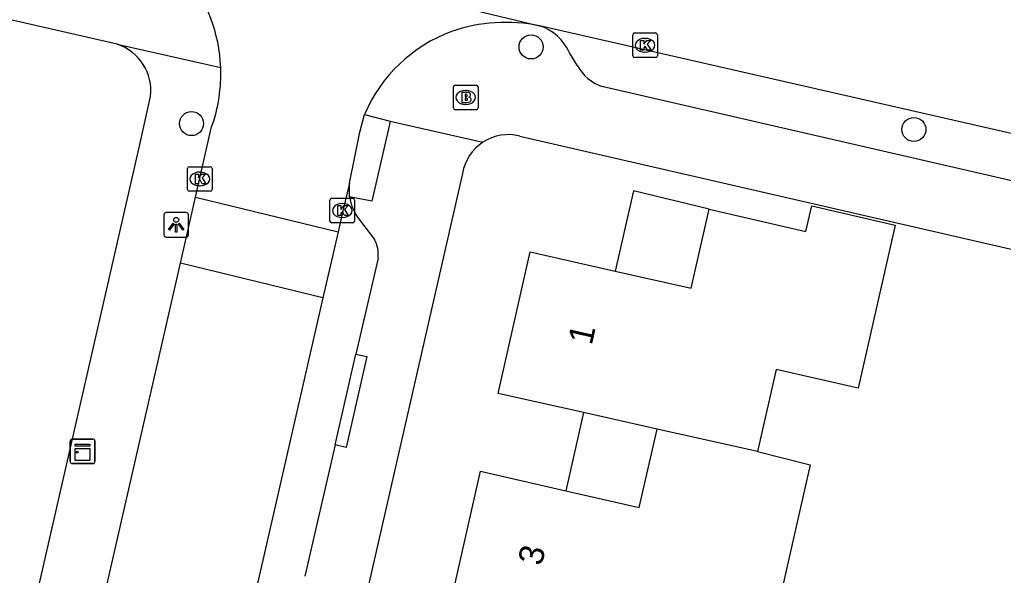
# Model space of a CAD drawing. Extents: x 159628 to 160723, y 388176 to 389416.
# Drawn here: x 160317.82 to 160357.78, y 388676.17 to 388698.75 of the extents above; entities that cross this region are included whole.
import ezdxf

# ---------------------------------------------------------------- set-up
doc = ezdxf.new("R2010")
doc.units = 0
for name, color, linetype in [('IMGEO_Boom', 7, 'Continuous'), ('IMGEO_Brandkraan', 7, 'Continuous'), ('IMGEO_Kast', 7, 'Continuous'), ('IMGEO_Kolk', 7, 'Continuous'), ('IMGEO_Lichtpunt', 7, 'Continuous'), ('IMGEO_Muur', 7, 'Continuous'), ('IMGEO_Pand', 7, 'Continuous'), ('IMGEO_Pand_nummerreeks', 7, 'Continuous'), ('IMGEO_Pand_overbouw', 7, 'Continuous'), ('IMGEO_Rijbaan_lokaal_gesloten', 7, 'Continuous'), ('IMGEO_Rijbaan_lokaal_open', 7, 'Continuous'), ('IMGEO_Voetpad_open', 7, 'Continuous')]:
    doc.layers.add(name, color=color, linetype=linetype)

msp = doc.modelspace()

# ---------------------------------------------------------------- linework, layer by layer
at = {"layer": 'IMGEO_Boom'}
for centre in [(160338.597, 388697.64), (160324.805, 388694.526), (160354.147, 388694.287)]:
    msp.add_circle(centre, 0.489, dxfattribs=at)
at = {"layer": 'IMGEO_Brandkraan'}
for p, q in [((160335.517, 388696.087), (160336.369, 388696.087)), ((160335.442, 388695.161), (160335.442, 388696.013)), ((160335.93, 388695.867), (160335.955, 388695.867)), ((160336.443, 388696.013), (160336.443, 388695.161)), ((160335.953, 388695.307), (160335.928, 388695.307)), ((160336.369, 388695.087), (160335.517, 388695.087))]:
    msp.add_line(p, q, dxfattribs=at)
for points in [[(160335.517, 388696.087), (160336.369, 388696.087)], [(160335.442, 388695.161), (160335.442, 388696.013)], [(160335.79, 388695.787), (160335.79, 388695.387), (160336.003, 388695.387)], [(160336.021, 388695.787), (160335.79, 388695.787)], [(160335.969, 388695.706), (160335.915, 388695.706), (160335.915, 388695.63)], [(160336.443, 388696.013), (160336.443, 388695.161)], [(160335.915, 388695.63), (160335.968, 388695.63)], [(160335.977, 388695.554), (160335.915, 388695.554), (160335.915, 388695.473)], [(160335.915, 388695.473), (160335.977, 388695.473)], [(160336.369, 388695.087), (160335.517, 388695.087)]]:
    msp.add_lwpolyline(points, dxfattribs=at)
for centre, radius, start, end in [((160335.519, 388696.011), 0.0765, 91.552, 178.448), ((160335.519, 388696.011), 0.0765, 91.552, 178.448), ((160336.367, 388696.011), 0.0765, 1.552, 88.448), ((160336.367, 388696.011), 0.0765, 1.552, 88.448), ((160335.97, 388695.668), 0.0379, 267.8285, 90.9355), ((160336.025, 388695.642), 0.145, 59.4692, 91.5367), ((160336.05, 388695.689), 0.0922, 285.5137, 58.1501), ((160335.978, 388695.513), 0.0404, 269.8759, 90.5077), ((160336.009, 388695.638), 0.251, 268.6676, 293.5347), ((160336.055, 388695.497), 0.105, 301.3115, 78.989), ((160335.519, 388695.163), 0.0765, 181.552, 268.448), ((160335.519, 388695.163), 0.0765, 181.552, 268.448), ((160336.367, 388695.163), 0.0765, 271.552, 358.448), ((160336.367, 388695.163), 0.0765, 271.552, 358.448)]:
    msp.add_arc(centre, radius, start, end, dxfattribs=at)
for centre, major_axis, ratio, start_param, end_param in [((160335.929, 388695.587), (-0.387, 0.002), 0.722429, 4.712389, 7.853982), ((160335.954, 388695.587), (-0.39, 0.002), 0.717154, 1.570796, 4.712389)]:
    msp.add_ellipse(centre, major_axis=major_axis, ratio=ratio, start_param=start_param, end_param=end_param, dxfattribs=at)
at = {"layer": 'IMGEO_Kast'}
for p, q in [((160319.955, 388681.711), (160320.796, 388681.711)), ((160320.796, 388681.711), (160319.955, 388681.711)), ((160319.88, 388680.786), (160319.88, 388681.627)), ((160319.88, 388681.627), (160319.88, 388680.786)), ((160320.88, 388681.636), (160320.88, 388680.795)), ((160320.88, 388680.795), (160320.88, 388681.636)), ((160320.805, 388680.711), (160319.964, 388680.711)), ((160319.964, 388680.711), (160320.805, 388680.711))]:
    msp.add_line(p, q, dxfattribs=at)
for points in [[(160320.075, 388681.501), (160320.675, 388681.501), (160320.675, 388681.416), (160320.075, 388681.416), (160320.075, 388681.501)], [(160320.075, 388681.326), (160320.675, 388681.326), (160320.675, 388680.837), (160320.075, 388680.837), (160320.075, 388681.326)]]:
    msp.add_lwpolyline(points, dxfattribs=at)
msp.add_circle((160320.159, 388681.175), 0.0377, dxfattribs=at)
for centre, start, end in [((160319.958, 388681.633), 92.4484, 184.2845), ((160319.958, 388681.633), 92.4484, 184.2845), ((160320.802, 388681.633), 2.4484, 94.2845), ((160320.802, 388681.633), 2.4484, 94.2845), ((160319.958, 388680.789), 182.4484, 274.2845), ((160319.958, 388680.789), 182.4484, 274.2845), ((160320.802, 388680.789), 272.4484, 4.2845), ((160320.802, 388680.789), 272.4484, 4.2845)]:
    msp.add_arc(centre, 0.0779, start, end, dxfattribs=at)
at = {"layer": 'IMGEO_Kolk'}
for p, q in [((160342.727, 388697.281), (160342.727, 388698.133)), ((160342.802, 388698.207), (160343.654, 388698.207)), ((160343.728, 388698.133), (160343.728, 388697.281)), ((160343.215, 388697.987), (160343.24, 388697.987)), ((160343.238, 388697.427), (160343.213, 388697.427)), ((160343.654, 388697.207), (160342.802, 388697.207)), ((160324.641, 388691.849), (160324.641, 388692.701)), ((160324.716, 388692.775), (160325.568, 388692.775)), ((160325.129, 388692.555), (160325.154, 388692.555)), ((160325.642, 388692.701), (160325.642, 388691.849)), ((160325.568, 388691.775), (160324.716, 388691.775)), ((160325.152, 388691.995), (160325.127, 388691.995)), ((160330.427, 388690.567), (160330.427, 388691.419)), ((160330.502, 388691.493), (160331.354, 388691.493)), ((160330.915, 388691.273), (160330.94, 388691.273)), ((160331.428, 388691.419), (160331.428, 388690.567)), ((160331.354, 388690.493), (160330.502, 388690.493)), ((160330.938, 388690.713), (160330.913, 388690.713))]:
    msp.add_line(p, q, dxfattribs=at)
for points in [[(160342.727, 388697.281), (160342.727, 388698.133)], [(160342.802, 388698.207), (160343.654, 388698.207)], [(160343.728, 388698.133), (160343.728, 388697.281)], [(160343.048, 388697.907), (160343.171, 388697.907), (160343.171, 388697.756), (160343.301, 388697.907), (160343.465, 388697.907), (160343.319, 388697.756), (160343.472, 388697.507), (160343.32, 388697.507), (160343.235, 388697.671), (160343.171, 388697.604), (160343.171, 388697.507), (160343.048, 388697.507), (160343.048, 388697.907)], [(160343.654, 388697.207), (160342.802, 388697.207)], [(160324.641, 388691.849), (160324.641, 388692.701)], [(160324.716, 388692.775), (160325.568, 388692.775)], [(160324.962, 388692.475), (160325.085, 388692.475), (160325.085, 388692.324), (160325.215, 388692.475), (160325.379, 388692.475), (160325.233, 388692.324), (160325.386, 388692.075), (160325.234, 388692.075), (160325.149, 388692.239), (160325.085, 388692.172), (160325.085, 388692.075), (160324.962, 388692.075), (160324.962, 388692.475)], [(160325.642, 388692.701), (160325.642, 388691.849)], [(160325.568, 388691.775), (160324.716, 388691.775)], [(160330.427, 388690.567), (160330.427, 388691.419)], [(160330.502, 388691.493), (160331.354, 388691.493)], [(160331.428, 388691.419), (160331.428, 388690.567)], [(160330.748, 388691.193), (160330.871, 388691.193), (160330.871, 388691.042), (160331.001, 388691.193), (160331.165, 388691.193), (160331.019, 388691.042), (160331.172, 388690.793), (160331.02, 388690.793), (160330.935, 388690.957), (160330.871, 388690.89), (160330.871, 388690.793), (160330.748, 388690.793), (160330.748, 388691.193)], [(160331.354, 388690.493), (160330.502, 388690.493)]]:
    msp.add_lwpolyline(points, dxfattribs=at)
for centre, start, end in [((160342.804, 388698.131), 91.552, 178.448), ((160342.804, 388698.131), 91.552, 178.448), ((160343.652, 388698.131), 1.552, 88.448), ((160343.652, 388698.131), 1.552, 88.448), ((160342.804, 388697.283), 181.552, 268.448), ((160342.804, 388697.283), 181.552, 268.448), ((160343.652, 388697.283), 271.552, 358.448), ((160343.652, 388697.283), 271.552, 358.448), ((160324.718, 388692.699), 91.552, 178.448), ((160324.718, 388692.699), 91.552, 178.448), ((160325.566, 388692.699), 1.552, 88.448), ((160325.566, 388692.699), 1.552, 88.448), ((160324.718, 388691.851), 181.552, 268.448), ((160324.718, 388691.851), 181.552, 268.448), ((160325.566, 388691.851), 271.552, 358.448), ((160325.566, 388691.851), 271.552, 358.448), ((160330.504, 388691.417), 91.552, 178.448), ((160330.504, 388691.417), 91.552, 178.448), ((160331.352, 388691.417), 1.552, 88.448), ((160331.352, 388691.417), 1.552, 88.448), ((160330.504, 388690.569), 181.552, 268.448), ((160330.504, 388690.569), 181.552, 268.448), ((160331.352, 388690.569), 271.552, 358.448), ((160331.352, 388690.569), 271.552, 358.448)]:
    msp.add_arc(centre, 0.0765, start, end, dxfattribs=at)
for centre, major_axis, ratio, start_param, end_param in [((160343.214, 388697.707), (-0.387, 0.002), 0.722429, 4.712389, 7.853982), ((160343.239, 388697.707), (-0.39, 0.002), 0.717154, 1.570796, 4.712389), ((160325.128, 388692.275), (-0.387, 0.002), 0.722429, 4.712389, 7.853982), ((160325.153, 388692.275), (-0.39, 0.002), 0.717154, 1.570796, 4.712389), ((160330.914, 388690.993), (-0.387, 0.002), 0.722429, 4.712389, 7.853982), ((160330.939, 388690.993), (-0.39, 0.002), 0.717154, 1.570796, 4.712389)]:
    msp.add_ellipse(centre, major_axis=major_axis, ratio=ratio, start_param=start_param, end_param=end_param, dxfattribs=at)
at = {"layer": 'IMGEO_Lichtpunt'}
for p, q in [((160324.586, 388690.913), (160323.778, 388690.913)), ((160324.586, 388690.913), (160323.778, 388690.913)), ((160323.684, 388690.818), (160323.684, 388690.011)), ((160323.684, 388690.818), (160323.684, 388690.011)), ((160324.68, 388690.011), (160324.68, 388690.818)), ((160324.68, 388690.011), (160324.68, 388690.818)), ((160323.778, 388689.917), (160324.586, 388689.917)), ((160323.778, 388689.917), (160324.586, 388689.917))]:
    msp.add_line(p, q, dxfattribs=at)
for points in [[(160324.058, 388690.482), (160324.097, 388690.454), (160323.909, 388690.192), (160323.871, 388690.219), (160324.058, 388690.482)], [(160324.27, 388690.454), (160324.308, 388690.481), (160324.495, 388690.219), (160324.456, 388690.191), (160324.27, 388690.454)], [(160324.16, 388690.434), (160324.207, 388690.434), (160324.207, 388690.112), (160324.16, 388690.112), (160324.16, 388690.434)]]:
    msp.add_lwpolyline(points, dxfattribs=at)
msp.add_circle((160324.183, 388690.616), 0.0994, dxfattribs=at)
for centre, start, end in [((160323.778, 388690.818), 90, 180), ((160323.778, 388690.818), 90, 180), ((160324.586, 388690.818), 0, 90), ((160324.586, 388690.818), 0, 90), ((160323.778, 388690.011), 180, 270), ((160323.778, 388690.011), 180, 270), ((160324.586, 388690.011), 270, 0), ((160324.586, 388690.011), 270, 360)]:
    msp.add_arc(centre, 0.0946, start, end, dxfattribs=at)
at = {"layer": 'IMGEO_Muur'}
msp.add_lwpolyline([(160317.87, 388672.534), (160322.672, 388693.558)], dxfattribs=at)
at = {"layer": 'IMGEO_Pand'}
for points in [[(160343.72, 388682.117), (160340.726, 388682.789), (160337.262, 388683.566), (160338.561, 388689.31), (160342.016, 388688.529), (160345.097, 388687.833), (160345.825, 388691.053), (160349.762, 388690.144), (160350.003, 388691.187), (160353.391, 388690.403), (160351.877, 388683.774), (160348.558, 388684.531), (160347.799, 388681.202)], [(160338.703, 388673.866), (160335.239, 388674.645), (160336.541, 388680.399), (160340.003, 388679.611), (160342.994, 388678.931), (160343.72, 388682.117)], [(160347.799, 388681.202), (160343.72, 388682.117)], [(160347.799, 388681.202), (160349.938, 388680.663), (160348.674, 388675.116), (160346.533, 388675.604), (160345.775, 388672.276)]]:
    msp.add_lwpolyline(points, dxfattribs=at)
at = {"layer": 'IMGEO_Pand_overbouw'}
for points in [[(160345.825, 388691.053), (160342.754, 388691.798), (160342.016, 388688.529), (160345.097, 388687.833)], [(160343.72, 388682.117), (160340.726, 388682.789), (160340.003, 388679.611), (160342.994, 388678.931)]]:
    msp.add_lwpolyline(points, close=True, dxfattribs=at)
at = {"layer": 'IMGEO_Rijbaan_lokaal_gesloten'}
for points in [[(160321.316, 388702.74), (160338.944, 388698.501)], [(160365.991, 388692.317), (160338.944, 388698.501)]]:
    msp.add_lwpolyline(points, dxfattribs=at)
at = {"layer": 'IMGEO_Rijbaan_lokaal_open'}
for points in [[(160331.219, 388692.108), (160331.635, 388694.174), (160331.829, 388694.891)], [(160324.971, 388691.543), (160325.622, 388694.388)], [(160331.219, 388692.108), (160330.951, 388690.983), (160330.757, 388690.133)], [(160324.356, 388688.857), (160324.971, 388691.543)], [(160324.971, 388691.543), (160330.757, 388690.133)], [(160330.757, 388690.133), (160330.14, 388687.44)], [(160320.508, 388671.908), (160320.722, 388672.988), (160324.356, 388688.857)], [(160330.14, 388687.44), (160324.356, 388688.857)], [(160330.14, 388687.44), (160319.441, 388640.677)]]:
    msp.add_lwpolyline(points, dxfattribs=at)
for centre, radius, start, end in [((160319.558, 388696.548), 6.437, 2.3046, 74.1454), ((160337.584, 388691.881), 6.758, 78.3953, 109.1542), ((160337.489, 388692.498), 6.145, 110.2016, 157.08), ((160319.584, 388696.541), 6.411, 340.372, 2.3743)]:
    msp.add_arc(centre, radius, start, end, dxfattribs=at)
at = {"layer": 'IMGEO_Voetpad_open'}
for points in [[(160321.781, 388697.748), (160237.27, 388717.058), (160229.749, 388718.77)], [(160321.781, 388697.748), (160325.989, 388696.807)], [(160340.486, 388696.868), (160340.158, 388697.402)], [(160365.575, 388690.457), (160360.885, 388691.568), (160341.476, 388696.031)], [(160311.261, 388643.691), (160317.87, 388672.534), (160322.672, 388693.558), (160323.144, 388695.624)], [(160331.829, 388694.891), (160332.873, 388694.618)], [(160332.873, 388694.618), (160332.802, 388694.308), (160332.13, 388691.377), (160331.228, 388691.552)], [(160332.873, 388694.618), (160336.642, 388693.772)], [(160338.136, 388694.02), (160380.301, 388684.325)], [(160335.814, 388692.503), (160323.992, 388640.743)], [(160331.228, 388691.552), (160331.219, 388692.108)], [(160331.628, 388690.614), (160332.24, 388689.819)], [(160332.381, 388689.065), (160331.482, 388685.158)], [(160331.482, 388685.158), (160331.924, 388685.063), (160331.084, 388681.371), (160330.634, 388681.471)], [(160330.634, 388681.471), (160331.482, 388685.158)], [(160330.634, 388681.471), (160329.406, 388676.134)]]:
    msp.add_lwpolyline(points, dxfattribs=at)
for centre, radius, start, end in [((160338.302, 388696.572), 2.033, 24.0942, 71.5985), ((160321.167, 388695.855), 1.99, 353.3403, 72.0374), ((160342.108, 388697.782), 1.861, 209.4075, 250.1665), ((160337.671, 388692.197), 1.881, 75.6878, 123.1622), ((160337.677, 388692.192), 1.888, 123.2213, 170.5313), ((160333.264, 388691.866), 2.061, 188.7689, 217.4217), ((160331.165, 388689.228), 1.227, 352.375, 28.8092)]:
    msp.add_arc(centre, radius, start, end, dxfattribs=at)

# ---------------------------------------------------------------- texts
at = {"layer": 'IMGEO_Pand_nummerreeks'}
for s, rotation, p in [('1', 77.2634, (160341.061, 388685.495)), ('3', 77.2519, (160339.028, 388676.53))]:
    msp.add_text(s, height=1, rotation=rotation, dxfattribs=at).set_placement(p)

doc.saveas('drawing.dxf')
